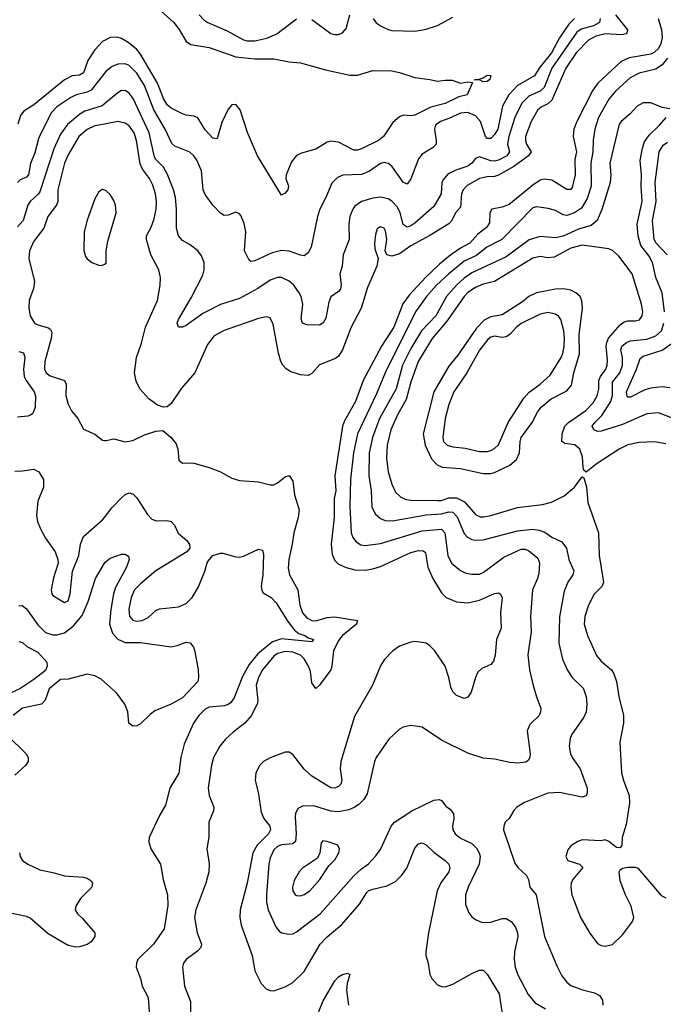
# Model space of a CAD drawing. Header units: inches. Extents: x 1682530 to 1839546, y 640742 to 791647.
# Tile 305 of 656: x 1739555 to 1742936, y 703314 to 708484. Entities that reach past the tile are written whole.
import ezdxf

# ---------------------------------------------------------------- set-up
doc = ezdxf.new("R2010")
doc.units = ezdxf.units.IN
doc.header["$MEASUREMENT"] = 0
doc.layers.add('B7730', color=7, linetype='Continuous')
doc.layers.add('B7740', color=7, linetype='Continuous')

msp = doc.modelspace()

# ---------------------------------------------------------------- linework, layer by layer
at = {"layer": 'B7730', "color": 5}
for points, elevation in [([(1740000, 708374.4), (1739990, 708369), (1739950, 708326.2), (1739913.8, 708270), (1739890, 708205.7), (1739870, 708192.7), (1739830, 708188.9), (1739790, 708168.9), (1739630, 708037.6), (1739576.4, 708003.6), (1739559.6, 707980.4), (1739545.3, 707934.7)], 620), ([(1740000, 708202.6), (1739930, 708114.1), (1739910, 708104.1), (1739850.9, 708089.1), (1739823.8, 708076.2), (1739750, 708026.3), (1739722.8, 707997.2), (1739654.9, 707865.1), (1739635.1, 707784.9), (1739611, 707729), (1739602, 707670), (1739590, 707656.8), (1739557.5, 707642.5), (1739543, 707630)], 640), ([(1740000, 708042.3), (1739987.8, 708032.2), (1739896.6, 708003.4), (1739871.7, 707988.3), (1739806.3, 707933.7), (1739770, 707883.7), (1739733.8, 707806.2), (1739660.3, 707579.7), (1739652.5, 707567.5), (1739610.9, 707530), (1739597.5, 707510), (1739574, 707430), (1739543.9, 707396.1)], 660), ([(1740000, 707936.1), (1739950, 707927.1), (1739910, 707908.2), (1739865.5, 707870), (1739810, 707775.3), (1739790.5, 707730), (1739756.2, 707590), (1739755.2, 707530), (1739749, 707510), (1739702.6, 707450), (1739682.4, 707390), (1739630, 707322), (1739606.9, 707270), (1739602.6, 707230), (1739632.5, 707110), (1739628, 707072), (1739604.4, 707010), (1739602.5, 706970), (1739609.3, 706930), (1739633.7, 706890), (1739650, 706881.1), (1739706.2, 706866.2), (1739717.4, 706857.4), (1739723.7, 706843.7), (1739719.8, 706810), (1739687.4, 706690), (1739685.9, 706650), (1739695, 706630), (1739714.3, 706614.3), (1739790.3, 706590), (1739799, 706570), (1739798.3, 706510), (1739810, 706466), (1739826.7, 706430), (1739860.4, 706390), (1739890, 706334.8), (1739950, 706308), (1739990, 706276.4), (1740000, 706275.2)], 680), ([(1740000, 707589.8), (1739990, 707593.3), (1739970, 707579.6), (1739950, 707542.9), (1739910, 707432.3), (1739894, 707370), (1739892.6, 707272.6), (1739901.1, 707241.1), (1739909.3, 707229.3), (1739934.9, 707210), (1739970, 707195), (1739986.2, 707193.8), (1740000, 707201.1)], 720), ([(1739550, 706742.5), (1739574.4, 706734.4), (1739581.6, 706710), (1739575.1, 706650), (1739579.3, 706610), (1739588.9, 706588.9), (1739631.8, 706530), (1739638.7, 706510), (1739636.4, 706450), (1739623.7, 706416.3), (1739612.7, 706407.3), (1739597, 706403), (1739543.2, 706396.8)], 660), ([(1739530, 706113.7), (1739570, 706115), (1739630, 706124.5), (1739656.1, 706110), (1739679.7, 706070), (1739680.6, 706030), (1739650, 705956), (1739643.2, 705883.2), (1739649, 705850), (1739663.6, 705810), (1739690, 705762.4), (1739742, 705690), (1739755.8, 705650), (1739756.4, 705630), (1739733.4, 705553.4), (1739721.1, 705490), (1739723.7, 705470), (1739730, 705460.5), (1739790, 705424.2), (1739810, 705433.4), (1739820.4, 705470), (1739832.1, 705587.9), (1739866, 705670), (1739873.7, 705730), (1739889.7, 705770), (1739990, 705858.5), (1740000, 705871.2)], 660), ([(1739550, 705406.8), (1739568.2, 705408.2), (1739590, 705391.3), (1739650, 705306.2), (1739690, 705266.2), (1739730, 705254.2), (1739750, 705254.7), (1739790, 705265.5), (1739838.6, 705301.4), (1739883.6, 705356.4), (1739914.7, 705430), (1739953.2, 705550), (1740000, 705630.1)], 640), ([(1739550, 705218.8), (1739570, 705214), (1739593.1, 705193.1), (1739650, 705163.1), (1739697.2, 705110), (1739698.6, 705090), (1739690, 705067.8), (1739630, 705020.1), (1739556.3, 704970), (1739510, 704949.5)], 620), ([(1740000, 705006.6), (1739982.4, 705022.4), (1739950, 705039.2), (1739910, 705048.3), (1739810, 705021), (1739770, 705019.8), (1739709.4, 704970), (1739688.2, 704911.8), (1739670, 704890.9), (1739570, 704868.8), (1739521.3, 704830)], 640), ([(1739487.7, 704730), (1739589.1, 704630), (1739599.6, 704610), (1739600.2, 704590), (1739587.4, 704570), (1739530, 704516.9)], 640), ([(1739554, 704110), (1739558.3, 704090), (1739570.3, 704070), (1739597, 704050), (1739660.1, 704019.9), (1739730, 704006.8), (1739790, 703989.3), (1739890, 703981.7), (1739910, 703976.5), (1739930, 703962), (1739937.6, 703950), (1739934.9, 703930), (1739875.3, 703870), (1739850.4, 703830), (1739846, 703810), (1739859.1, 703790), (1739885.7, 703765.7), (1739950.4, 703690.4), (1739950.4, 703670), (1739930, 703642.4), (1739910, 703628.6), (1739870, 703615.8), (1739850, 703615), (1739810, 703623.5), (1739704.2, 703684.2), (1739610, 703766.3), (1739590, 703774.7), (1739490, 703797.2)], 640)]:
    msp.add_lwpolyline(points, dxfattribs=dict(at, elevation=elevation))
at = {"layer": 'B7740', "color": 5}
for points, elevation in [([(1740283.2, 708543.2), (1740365, 708470), (1740393.3, 708433.3), (1740430.1, 708370.1), (1740453.8, 708353.8), (1740550, 708338.8), (1740690.8, 708289.2), (1740790, 708277.8), (1740890, 708278.5), (1740970, 708263.5), (1741030, 708258), (1741160.8, 708220.8), (1741290, 708192.4), (1741330, 708193.6), (1741410, 708216.5), (1741510, 708214.9), (1741550, 708206.7), (1741630, 708180.5), (1741710, 708170.4), (1741750, 708160.7), (1741790, 708166.8), (1741826.4, 708166.4), (1741870, 708151.3), (1741910, 708158), (1741934, 708154), (1741906, 708090), (1741861.6, 708078.4), (1741790, 708043.5), (1741715.2, 708024.8), (1741630, 707983.6), (1741610, 707979.6), (1741570, 707982), (1741550, 707974.5), (1741515.6, 707944.4), (1741466.7, 707870), (1741439.6, 707850), (1741350, 707806), (1741330, 707799.5), (1741310, 707799.8), (1741230, 707840.4), (1741190, 707847), (1741170, 707840.2), (1741110, 707803.7), (1741036.3, 707783.7), (1741010, 707771.2), (1740982.3, 707737.7), (1740954.3, 707670), (1740952.4, 707650), (1740967.9, 707610), (1740963.2, 707590), (1740950, 707574), (1740930, 707562), (1740803.7, 707770), (1740752.2, 707892.2), (1740712.8, 708010), (1740690, 708038.7), (1740670, 708036.3), (1740650, 708014.5), (1740616.4, 707943.6), (1740594.3, 707865.7), (1740590, 707858.4), (1740570, 707862.2), (1740530, 707905.6), (1740490, 707968.4), (1740470, 707977.2), (1740430, 707982.2), (1740410, 707990.6), (1740350, 708019.2), (1740330, 708037.3), (1740310.5, 708070.5), (1740279.2, 708150), (1740190, 708302.6), (1740170, 708328.3), (1740130, 708361.7), (1740090, 708385), (1740067.2, 708392.8), (1740030, 708390.6), (1740000, 708374.4)], 620), ([(1742685.2, 708510), (1742748.8, 708430), (1742744.3, 708415.7), (1742740.7, 708410), (1742716, 708404), (1742630, 708409.9), (1742581.9, 708398.1), (1742542.9, 708377.1), (1742477.7, 708310), (1742424.2, 708230), (1742350, 708061.5), (1742330, 708041.9), (1742295.2, 708024.8), (1742277.6, 708010), (1742241.3, 707950), (1742211.5, 707870), (1742211.5, 707850), (1742218.1, 707830), (1742241.4, 707790), (1742228.6, 707770), (1742150, 707712.5), (1742070, 707667.2), (1742050, 707660.1), (1742010, 707659.1), (1741970.4, 707649.6), (1741906, 707614), (1741884.1, 707590), (1741876.1, 707570), (1741870, 707499.3), (1741844.3, 707470), (1741825.1, 707430), (1741810, 707412.7), (1741710, 707350.5), (1741610, 707296.6), (1741550, 707255.4), (1741510, 707242.2), (1741483.7, 707250), (1741475.8, 707270), (1741483.5, 707330), (1741475.9, 707375.9), (1741470, 707389.6), (1741450, 707396.9), (1741433.5, 707386.5), (1741423.4, 707356.6), (1741419.1, 707310), (1741421.3, 707281.3), (1741437.6, 707230), (1741430.3, 707190.3), (1741382.7, 707077.4), (1741349.5, 706970), (1741294.5, 706865.5), (1741250.1, 706750), (1741230, 706717.5), (1741214.8, 706705.2), (1741130, 706672.4), (1741090, 706627.1), (1741070, 706615.6), (1741030, 706619.8), (1740976.3, 706636.3), (1740952.3, 706652.3), (1740938, 706670), (1740927.2, 706690), (1740914, 706734), (1740886.3, 706886.3), (1740870, 706918.4), (1740850, 706923.5), (1740810, 706914.8), (1740630, 706852.9), (1740576.2, 706823.8), (1740541.2, 706778.8), (1740474.3, 706630), (1740404.2, 706550), (1740350, 706469.3), (1740330, 706452.3), (1740310, 706449.4), (1740279.6, 706459.6), (1740234, 706494), (1740186.2, 706546.2), (1740166.5, 706586.5), (1740158.9, 706630), (1740169, 706710), (1740194.5, 706785.5), (1740215.6, 706870), (1740279.1, 707010), (1740292.9, 707090), (1740294, 707130), (1740285.3, 707170), (1740243.4, 707250), (1740220.8, 707330), (1740220.6, 707350), (1740245.4, 707394.6), (1740260.7, 707439.3), (1740271.2, 707490), (1740273.3, 707530), (1740269, 707570), (1740254.8, 707614.8), (1740236.4, 707650), (1740199.5, 707699.5), (1740187.4, 707727.4), (1740168.7, 707850), (1740156.3, 707890), (1740130, 707927.3), (1740110, 707941.1), (1740070, 707948.8), (1740000, 707936.1)], 680), ([(1740497.8, 708510), (1740522.9, 708482.9), (1740543.1, 708470), (1740645.7, 708425.7), (1740730, 708378.9), (1740750, 708373.6), (1740790, 708373.2), (1740853.4, 708386.6), (1740906.6, 708410), (1741010, 708489.1)], 640), ([(1741090, 708485.3), (1741190, 708412), (1741210, 708405.7), (1741230, 708407), (1741250, 708415.8), (1741270, 708438), (1741289, 708510)], 640), ([(1742470, 708490.4), (1742439.8, 708460.1), (1742391, 708389), (1742348.8, 708310), (1742284.4, 708230), (1742259.2, 708190), (1742170, 708138.9), (1742124.8, 708090), (1742090.5, 708030), (1742067.4, 707910), (1742050, 707881), (1742034.5, 707865.5), (1742030, 707861.1), (1742010, 707860.7), (1742001.7, 707870), (1741975.3, 707950), (1741950, 707979.7), (1741910, 707996.8), (1741870, 707994.2), (1741810, 707965.4), (1741764.9, 707950), (1741740.1, 707930), (1741734.5, 707910), (1741743.5, 707850), (1741742.2, 707830), (1741727, 707812.9), (1741670, 707778.9), (1741650, 707754.2), (1741610, 707649.4), (1741590, 707620.5), (1741570, 707631.1), (1741510, 707715), (1741490, 707729.8), (1741470, 707733.8), (1741450, 707729.8), (1741391.9, 707688.1), (1741350, 707671.6), (1741253, 707667), (1741224, 707656), (1741194.1, 707625.9), (1741162.7, 707550), (1741131.5, 707490), (1741118.9, 707450), (1741086.7, 707290), (1741070, 707259.6), (1741050, 707245.1), (1741030, 707247.2), (1740970, 707267.9), (1740930, 707271.7), (1740880.5, 707259.5), (1740790, 707217.2), (1740770, 707214.5), (1740760.8, 707220.8), (1740736.2, 707270), (1740742.4, 707370), (1740734.5, 707414.5), (1740716.6, 707456.6), (1740710, 707465.2), (1740690, 707472.7), (1740650, 707457), (1740630, 707456.2), (1740610, 707467.6), (1740570, 707509.6), (1740530, 707565.6), (1740518.8, 707590), (1740510.7, 707690), (1740485.9, 707745.9), (1740469.8, 707770), (1740448.6, 707788.6), (1740370, 707819.8), (1740353.8, 707833.8), (1740319, 707910), (1740259, 708010), (1740210, 708138.6), (1740170, 708202.8), (1740130, 708243.6), (1740110, 708252.3), (1740070, 708251.2), (1740041.5, 708238.5), (1740007.7, 708212.3), (1740000, 708202.6)], 640), ([(1742605.2, 708490), (1742601.5, 708470), (1742568.8, 708451.2), (1742505, 708435), (1742481.1, 708418.9), (1742349.7, 708230), (1742310, 708128.1), (1742290, 708109.5), (1742230, 708083.4), (1742193.4, 708046.6), (1742156.2, 707970), (1742124.6, 707870), (1742117.8, 707830), (1742127.5, 707790), (1742114.5, 707770), (1742070, 707747), (1742050, 707741.5), (1742030, 707743.1), (1741970, 707764.6), (1741950, 707755.1), (1741930.2, 707730), (1741910, 707714.9), (1741845.8, 707694.2), (1741805.9, 707674.1), (1741777.9, 707642.1), (1741772.6, 707627.4), (1741769.4, 707570), (1741730, 707503.1), (1741630, 707416.1), (1741610, 707402), (1741590, 707395.2), (1741570, 707408.4), (1741554.6, 707470), (1741539.6, 707499.6), (1741510, 707531.3), (1741490, 707543.4), (1741450, 707551.9), (1741410, 707546.8), (1741350.6, 707529.4), (1741314.9, 707505.1), (1741304.8, 707490), (1741290.1, 707449.9), (1741284.1, 707410), (1741285.1, 707330), (1741255, 707250), (1741249.4, 707190.6), (1741236.5, 707150), (1741243.6, 707090), (1741239.5, 707070), (1741230, 707056.2), (1741190, 707029.3), (1741178.5, 707001.5), (1741163.5, 706916.5), (1741150, 706893.3), (1741130, 706881), (1741062.8, 706882.8), (1741040.7, 706890), (1741033.3, 706913.3), (1741041.6, 706990), (1741033.2, 707030), (1741023.4, 707050), (1740994.8, 707090), (1740970, 707111.5), (1740930, 707129.8), (1740910, 707130.6), (1740870, 707116.5), (1740806.4, 707073.6), (1740710, 707020.5), (1740610, 706988.1), (1740517.9, 706942.1), (1740430, 706878.5), (1740410, 706869.7), (1740389.7, 706869.7), (1740382.6, 706890), (1740388.7, 706910), (1740456.3, 707023.7), (1740516.5, 707143.5), (1740524.6, 707170), (1740523.9, 707210), (1740510, 707245.1), (1740490, 707269.8), (1740450, 707301.7), (1740410, 707325.1), (1740389.9, 707349.9), (1740379.4, 707390), (1740379.5, 707490), (1740373.2, 707550), (1740362.8, 707590), (1740331.3, 707671.3), (1740310.6, 707710), (1740270, 707749.9), (1740262.8, 707762.8), (1740235.4, 707890), (1740151.5, 708070), (1740130, 708098), (1740112.4, 708110), (1740090, 708111.6), (1740070, 708100.3), (1740000, 708042.3)], 660), ([(1742909.6, 708490), (1742926.9, 708430), (1742930.4, 708390), (1742923, 708357), (1742908.7, 708331.3), (1742890, 708313.5), (1742870, 708302.7), (1742756.7, 708283.3), (1742715, 708265), (1742591.5, 708150), (1742566.1, 708113.9), (1742482, 707950), (1742465.8, 707910), (1742462, 707870), (1742479.4, 707790), (1742471.7, 707750), (1742472.7, 707670), (1742457.4, 707602.6), (1742450, 707593.3), (1742430, 707593.1), (1742350, 707642.2), (1742310, 707647), (1742290, 707641.3), (1742250, 707615.8), (1742126.1, 707513.9), (1742090, 707499.1), (1742034.4, 707490), (1742025, 707470), (1742022.8, 707417.2), (1742007.5, 707392.5), (1741961.3, 707358.7), (1741920.5, 707310), (1741870, 707284.6), (1741820.1, 707250), (1741759.7, 707200.3), (1741687.9, 707132.1), (1741601.4, 707038.6), (1741568.3, 706991.7), (1741519.7, 706870), (1741456.1, 706770), (1741359.8, 706590), (1741319.7, 706480.3), (1741261.7, 706378.3), (1741251.5, 706350), (1741210.1, 706090), (1741215.3, 706010), (1741207.6, 705970), (1741206.8, 705870), (1741191.2, 705730), (1741195.7, 705675.7), (1741210, 705645.2), (1741230, 705626.2), (1741270, 705608), (1741316.1, 705596.1), (1741370, 705593.9), (1741410, 705600.1), (1741450, 705612.6), (1741610, 705686), (1741650, 705696.8), (1741675.3, 705695.3), (1741686.2, 705686.2), (1741699.8, 705610), (1741724.6, 705550), (1741770, 705474.7), (1741795.6, 705450), (1741850, 705427.5), (1741910, 705421.5), (1741970, 705436.6), (1742050, 705472.1), (1742070, 705475.6), (1742079.3, 705470), (1742090.2, 705450), (1742081.3, 705370), (1742084.3, 705290), (1742059, 705230), (1742052, 705148), (1742044.1, 705115.9), (1742030, 705099.2), (1741982.8, 705077.2), (1741962.6, 705057.5), (1741949.1, 705030), (1741927.4, 704952.6), (1741910, 704927.3), (1741890, 704919.5), (1741850, 704935.6), (1741830, 704955.1), (1741819.2, 704979.2), (1741809.8, 705030), (1741790, 705089.5), (1741735.1, 705170), (1741710, 705197.4), (1741690, 705209.7), (1741670, 705214.2), (1741630, 705218.5), (1741610, 705216), (1741550, 705195.6), (1741514.9, 705170), (1741470, 705122.4), (1741450, 705091.8), (1741409.2, 704990), (1741313.9, 704826.1), (1741242.1, 704590), (1741237.7, 704550), (1741246.9, 704490), (1741241.4, 704470), (1741230, 704458.6), (1741210, 704449.9), (1741190, 704451.2), (1741090, 704512.8), (1741049, 704549), (1740990, 704625.4), (1740970, 704638.3), (1740950, 704637.4), (1740870, 704608.1), (1740836.2, 704590), (1740816.1, 704570), (1740796, 704530), (1740791.8, 704490), (1740807.8, 704427.8), (1740823.6, 704323.6), (1740838.4, 704290), (1740869.5, 704250), (1740872.3, 704230), (1740861.8, 704210), (1740801.7, 704150), (1740779.4, 704110), (1740750.6, 703950), (1740712.5, 703810), (1740711.4, 703770), (1740717.8, 703730), (1740775.8, 703570), (1740790.2, 703490), (1740823.1, 703423.1), (1740850, 703394.9), (1740870, 703386.7), (1740890, 703386), (1740950, 703406), (1740990, 703429.2), (1741050, 703485.8), (1741133.8, 703630), (1741170, 703668.1), (1741247.2, 703732.8), (1741339.3, 703840.7), (1741378.3, 703901.7), (1741390, 703911.8), (1741410, 703919), (1741484.4, 703935.6), (1741530, 703959.8), (1741560.6, 703990), (1741588.5, 704030), (1741630, 704134.4), (1741650, 704156.4), (1741670, 704162.4), (1741690, 704152.2), (1741732, 704112), (1741790.2, 704070), (1741809, 704050), (1741815.2, 704030), (1741809.2, 704010), (1741767.6, 703952.4), (1741748, 703910), (1741701.8, 703690), (1741687.7, 703590), (1741688.9, 703570), (1741701.1, 703530), (1741710.3, 703470.3), (1741720.4, 703450), (1741750, 703416.3), (1741770, 703408), (1741790, 703406.4), (1741830, 703419.5), (1741930, 703477), (1741970, 703493.7), (1741990, 703494.4), (1742010, 703473), (1742074, 703370), (1742090, 703264)], 720), ([(1741412.6, 708490), (1741427.9, 708467.9), (1741454.4, 708450), (1741490, 708432.6), (1741510, 708427.9), (1741630, 708423.2), (1741690, 708434.7), (1741750, 708453), (1741830, 708496.9)], 640), ([(1742957.6, 708282.4), (1742930, 708247.7), (1742896.5, 708223.5), (1742810, 708202.5), (1742761.7, 708178.3), (1742686.7, 708110), (1742650, 708066.2), (1742596.1, 707970), (1742575.7, 707910), (1742567.6, 707852.4), (1742566.4, 707790), (1742555.8, 707730), (1742556.8, 707610), (1742535.5, 707544.5), (1742505.7, 707494.3), (1742470, 707469.9), (1742430, 707456.5), (1742410, 707459.4), (1742370, 707481.5), (1742332, 707492), (1742270, 707501), (1742250, 707496.2), (1742088.6, 707330), (1742009.8, 707290.2), (1741954.8, 707245.2), (1741890, 707217), (1741809.6, 707150), (1741744.2, 707090), (1741692.3, 707030), (1741634.5, 706950), (1741475.2, 706630), (1741430, 706519.8), (1741329.6, 706310), (1741308.1, 706210), (1741292.9, 706070), (1741290.1, 705930.1), (1741296.1, 705790), (1741304.5, 705764.5), (1741321.9, 705741.9), (1741347.3, 705727.3), (1741370, 705723.7), (1741450, 705734.7), (1741670, 705800.1), (1741770, 705809.5), (1741789.2, 705789.2), (1741804.5, 705670), (1741824.1, 705630), (1741870, 705592.2), (1741898.8, 705578.8), (1741930, 705572), (1741970, 705573.5), (1741990, 705581), (1742097.7, 705662.3), (1742190, 705704.1), (1742210, 705704.5), (1742230, 705695.9), (1742277, 705657), (1742284.8, 705630), (1742282.8, 705577.2), (1742275.9, 705550), (1742249.3, 705490), (1742239, 705350), (1742241.8, 705270), (1742225.2, 705150), (1742233, 705070), (1742250, 704994.8), (1742269.2, 704929.2), (1742293.1, 704870), (1742291.6, 704850), (1742283.1, 704830), (1742235.6, 704784.4), (1742221.1, 704750), (1742237.3, 704630), (1742235.3, 704610), (1742226.1, 704593.9), (1742213.7, 704586.3), (1742170, 704579.7), (1742130, 704583.5), (1742050, 704601.8), (1741990, 704607.1), (1741910, 704632.5), (1741770, 704701.7), (1741670, 704769.7), (1741610, 704778), (1741570, 704769.7), (1741550, 704759.7), (1741493.7, 704706.3), (1741427.9, 704610), (1741419.1, 704590), (1741380.2, 704419.8), (1741363.6, 704390), (1741336, 704364), (1741312.5, 704347.5), (1741284.5, 704335.5), (1741230, 704324.5), (1741190, 704327.9), (1741106, 704354), (1741043.7, 704356.3), (1741016.7, 704343.3), (1741004.2, 704315.8), (1741001.5, 704298.5), (1741008.1, 704210), (1741004.7, 704170), (1740990, 704157), (1740930, 704151.5), (1740910, 704143.2), (1740890, 704125.3), (1740870, 704083.6), (1740863.3, 704050), (1740851.6, 703890), (1740851.7, 703850), (1740859.7, 703810), (1740900.9, 703720.9), (1740918.2, 703698.2), (1740930.8, 703690), (1740970, 703682.3), (1740990, 703684.2), (1741010, 703694.3), (1741133, 703790), (1741310, 703989.2), (1741350, 704026.5), (1741387.2, 704052.8), (1741426.2, 704093.8), (1741452.8, 704130), (1741506.9, 704250), (1741524.7, 704270), (1741615.1, 704330), (1741730, 704386.4), (1741758, 704390), (1741770, 704384), (1741794.5, 704354.5), (1741818, 704338), (1741834.2, 704314.2), (1741835.8, 704290), (1741829.4, 704250), (1741831.1, 704230), (1741842.2, 704210), (1741870, 704186.8), (1741930, 704158.3), (1741954.5, 704134.5), (1741969, 704109), (1741973.7, 704090), (1741968.2, 704050), (1741910.2, 703930), (1741897.4, 703890), (1741897.7, 703837.7), (1741914.8, 703794.8), (1741930, 703774.4), (1741950, 703759.5), (1741984.7, 703744.7), (1742030, 703746.2), (1742090, 703764.3), (1742110, 703764.1), (1742137.3, 703750), (1742158.8, 703718.8), (1742169.4, 703690), (1742171.5, 703670), (1742153.6, 703590), (1742152.4, 703550), (1742158.2, 703510), (1742172.6, 703470), (1742225.3, 703365.3), (1742262.8, 703322.9), (1742316.9, 703290)], 740), ([(1742970, 708015.3), (1742930, 708023), (1742870, 708047.1), (1742830, 708048), (1742798.3, 708030), (1742762, 707990), (1742714.3, 707950), (1742704.6, 707935.4), (1742655.3, 707730), (1742661, 707670), (1742657.3, 707630), (1742612.3, 707487.7), (1742588.8, 707430), (1742556.7, 707403.3), (1742490, 707383.7), (1742410, 707347.2), (1742370, 707339.6), (1742290, 707345.9), (1742231.6, 707328.4), (1742110, 707239.1), (1741930, 707154.3), (1741890, 707126.4), (1741849.6, 707090.4), (1741796.6, 707030), (1741741.5, 706930), (1741665.3, 706850), (1741610, 706758.5), (1741565.7, 706670), (1741533.6, 706546.4), (1741446, 706390), (1741408.8, 706290), (1741390.1, 706210), (1741388.7, 706088.7), (1741401.3, 706010), (1741405.7, 705925.7), (1741421.6, 705890), (1741450, 705864.7), (1741474.5, 705854.5), (1741512.6, 705852.6), (1741690, 705883.8), (1741770, 705889.4), (1741810, 705899.9), (1741830, 705898.6), (1741853.6, 705873.6), (1741890, 705786.5), (1741907.6, 705767.6), (1741930, 705755.3), (1741950, 705751.3), (1741990, 705753.8), (1742170, 705801.2), (1742250, 705808.4), (1742284.2, 705804.2), (1742314.1, 705794.1), (1742350, 705767.9), (1742402.5, 705742.5), (1742426.9, 705710), (1742439.2, 705650), (1742466.5, 705590), (1742461.6, 705570), (1742433.7, 705530), (1742415.6, 705484.4), (1742391.2, 705348.8), (1742387, 705210), (1742407.2, 705127.2), (1742430.9, 705070.9), (1742457.4, 705030), (1742514.3, 704974.3), (1742530.1, 704930.1), (1742534.2, 704890), (1742530.1, 704849.9), (1742518, 704822), (1742454.4, 704730), (1742446.2, 704710), (1742441.2, 704670), (1742448.2, 704630), (1742456.5, 704610), (1742499.1, 704550), (1742535.2, 704450), (1742536, 704424), (1742530.2, 704409.8), (1742510, 704402.7), (1742390, 704426), (1742330, 704423.8), (1742206.2, 704373.8), (1742167.3, 704350), (1742150, 704332.7), (1742125.5, 704290), (1742106, 704270), (1742097.6, 704250), (1742097, 704230), (1742155.6, 704055.6), (1742172.2, 704032.2), (1742217.7, 703990), (1742228.1, 703970), (1742234.3, 703930), (1742268.8, 703888.8), (1742311.9, 703670), (1742376.3, 703516.3), (1742403.6, 703463.6), (1742428.5, 703430), (1742450, 703413.7), (1742510.7, 703390), (1742575.3, 703375.3), (1742600, 703360), (1742615.8, 703335.8), (1742619, 703310)], 760), ([(1742942.4, 706950), (1742929.4, 707050), (1742897, 707130), (1742879.1, 707210), (1742862.1, 707242.1), (1742817.9, 707297.9), (1742803.1, 707350), (1742799.3, 707410), (1742825, 707530), (1742819.2, 707610), (1742821.7, 707670), (1742815.2, 707744.8), (1742826.3, 707810), (1742837.1, 707842.9), (1742861.9, 707878.1), (1742916.8, 707930), (1742951.6, 707970)], 760), ([(1742955.8, 707250), (1742899, 707310), (1742888.2, 707330), (1742879.6, 707430), (1742898.7, 707530), (1742893.7, 707630), (1742915, 707790), (1742935.4, 707824.6), (1742958.2, 707841.8)], 740), ([(1740000, 707201.1), (1740010, 707206.4), (1740009.1, 707270), (1740018, 707322), (1740062.2, 707470), (1740058.2, 707510), (1740050, 707535.1), (1740030, 707566.3), (1740010, 707586.3), (1740000, 707589.8)], 720), ([(1742950, 706256.5), (1742890, 706268.4), (1742810, 706265), (1742750, 706251.7), (1742703.6, 706230), (1742583, 706150), (1742530, 706108), (1742519, 706119), (1742514.5, 706134.5), (1742511, 706189), (1742498, 706230), (1742471.4, 706251.4), (1742418.6, 706258.6), (1742403.5, 706270), (1742404, 706310), (1742418.5, 706350), (1742438.5, 706370), (1742528.3, 706431.7), (1742566.9, 706473.1), (1742588.2, 706510), (1742596.5, 706543.5), (1742597.9, 706590), (1742605.5, 706610), (1742633.7, 706650), (1742640.9, 706670), (1742643.7, 706696.3), (1742636.7, 706770), (1742639.3, 706790), (1742648.8, 706811.2), (1742710, 706881.4), (1742730, 706897.1), (1742750, 706903.5), (1742790, 706902.9), (1742811, 706909), (1742825.3, 706930), (1742828.8, 706950), (1742821.6, 706990), (1742773.3, 707150), (1742701.9, 707241.9), (1742670, 707272.2), (1742650, 707281.4), (1742510, 707299.9), (1742450, 707285.1), (1742363.2, 707236.8), (1742330, 707234.5), (1742290, 707240.6), (1742250, 707232.8), (1742050.1, 707109.9), (1741990, 707096.3), (1741950, 707078.6), (1741910, 707050.9), (1741890, 707030.4), (1741798.5, 706901.5), (1741722.4, 706810), (1741647.7, 706690), (1741610, 706580.9), (1741586.1, 706490), (1741539.2, 706410), (1741505.3, 706330), (1741484.6, 706250), (1741481.2, 706181.2), (1741490.1, 706110), (1741510, 706044.9), (1741530, 706003.2), (1741556.9, 705976.9), (1741584.4, 705964.4), (1741610, 705960.7), (1741750, 705959.2), (1741770, 705960.3), (1741810, 705973.8), (1741850, 705974.2), (1741892.3, 705952.3), (1741950, 705886.2), (1741974.4, 705874.4), (1741993.4, 705873.4), (1742030, 705880.4), (1742170, 705922.3), (1742301.6, 705938.3), (1742348.7, 705951.3), (1742415.9, 705984.1), (1742469.6, 706030), (1742510, 706084.7), (1742518, 706078), (1742532, 706032), (1742540.2, 705950), (1742595.6, 705790), (1742598.9, 705670), (1742621, 705530), (1742614, 705510), (1742572.4, 705467.6), (1742543, 705410), (1742523.8, 705350), (1742520.6, 705310), (1742538.6, 705250), (1742585.1, 705145.1), (1742610, 705115.8), (1742663.2, 705070), (1742676.2, 705050), (1742690.2, 705010), (1742702.8, 704930), (1742726.9, 704830), (1742726.5, 704790), (1742707.4, 704690), (1742716.9, 704530), (1742726.5, 704490), (1742756.1, 704410), (1742758.6, 704370), (1742741.1, 704258.9), (1742719.1, 704190), (1742718.8, 704150), (1742710, 704135.3), (1742690, 704137.2), (1742650, 704169.2), (1742630, 704177.2), (1742607.7, 704172.3), (1742510, 704178), (1742486.8, 704170), (1742450, 704146), (1742434.2, 704125.8), (1742424.4, 704090), (1742434, 704070), (1742496, 704050), (1742512.5, 704032.5), (1742461.5, 703970), (1742451.6, 703950), (1742450.3, 703930), (1742455.6, 703890), (1742501.3, 703770), (1742550, 703687.3), (1742590, 703633.4), (1742610, 703623.8), (1742630, 703620.5), (1742670, 703627.7), (1742721.2, 703678.8), (1742774, 703750), (1742781.2, 703770), (1742767.3, 703830), (1742737.6, 703890), (1742710, 703962), (1742703.7, 704010), (1742710, 704021), (1742722, 704030), (1742750, 704034.9), (1742790, 704034.6), (1742802.8, 704030), (1742925.3, 703885.3), (1742950, 703873)], 780), ([(1743047.5, 706367.5), (1742910, 706420.8), (1742850, 706414), (1742721.7, 706358.3), (1742610, 706322.8), (1742590, 706322.7), (1742571.5, 706330), (1742562.2, 706350), (1742575.7, 706370), (1742613.9, 706406.1), (1742660.8, 706479.2), (1742670, 706510.8), (1742670, 706580.9), (1742707.4, 706630), (1742721.1, 706670), (1742721.1, 706710), (1742712.2, 706750), (1742718.8, 706770), (1742742.3, 706790), (1742761.5, 706798.5), (1742850, 706806.9), (1742896.3, 706823.7), (1742926.1, 706850), (1742938.8, 706890)], 760), ([(1742970.6, 706550.6), (1742930, 706556.7), (1742869.7, 706550.3), (1742839.4, 706540.6), (1742763, 706503), (1742750, 706502.4), (1742746.4, 706506.4), (1742742, 706530), (1742795.6, 706650), (1742814.1, 706705.9), (1742830, 706716.6), (1742930, 706749.2), (1742978, 706782)], 740), ([(1740000, 706275.2), (1740010, 706274), (1740050, 706283.8), (1740110, 706268.2), (1740150, 706275.3), (1740210, 706303.8), (1740270, 706323.8), (1740307.1, 706327.1), (1740350, 706290.7), (1740376.7, 706256.7), (1740386.4, 706230), (1740390.7, 706170.7), (1740410, 706154.8), (1740430, 706158), (1740470, 706155.3), (1740550, 706133.4), (1740609.5, 706110.5), (1740670, 706076.9), (1740710, 706064.9), (1740810, 706058.4), (1740870, 706041.3), (1740890, 706042), (1740910, 706052.2), (1740950, 706084.4), (1740970, 706090.4), (1740990, 706061), (1740998.7, 705990), (1741022.7, 705910), (1741018.3, 705870), (1740994.3, 705790), (1740986.2, 705730), (1740968.3, 705650), (1740965, 705605), (1740972.7, 705570), (1741017, 705490), (1741027.2, 705410), (1741040.7, 705370), (1741063.4, 705343.4), (1741090.1, 705330.1), (1741110, 705328.6), (1741170, 705345.7), (1741210, 705349.1), (1741330.2, 705330), (1741324.2, 705310), (1741250.1, 705250), (1741230, 705223.7), (1741203.5, 705170), (1741195.3, 705090), (1741188.7, 705071.3), (1741130, 704989.7), (1741110, 704972.2), (1741090, 705003), (1741082.5, 705062.5), (1741072.7, 705090), (1741050, 705129.1), (1741030, 705147.7), (1740990, 705163.4), (1740950, 705167), (1740910, 705156.7), (1740890, 705141.5), (1740831.4, 705070), (1740810.1, 705030), (1740798, 704990), (1740805.9, 704910), (1740802.5, 704890), (1740770.8, 704829.2), (1740738.5, 704790), (1740676.5, 704743.5), (1740635, 704705), (1740607.2, 704670), (1740573.8, 704610), (1740563, 704570), (1740545.4, 704450), (1740550.2, 704410), (1740575.4, 704350), (1740572.9, 704330), (1740549.2, 704270), (1740548.2, 704191.8), (1740538.5, 704130), (1740550, 704052), (1740548.8, 704010), (1740533.5, 703950), (1740480.8, 703810), (1740473.5, 703770), (1740486.7, 703690), (1740509.3, 703630), (1740507.3, 703612.7), (1740490, 703594.5), (1740430.3, 703550), (1740415.6, 703530), (1740410.2, 703510), (1740420.6, 703410), (1740451.9, 703330), (1740451.1, 703210)], 680), ([(1740000, 705871.2), (1740039.2, 705920.8), (1740090, 705972.9), (1740110, 705990.3), (1740130, 705999.5), (1740150, 705994), (1740170, 705974), (1740226.2, 705886.2), (1740250, 705862), (1740273.1, 705853.1), (1740330, 705855.3), (1740350.6, 705850), (1740368.4, 705830), (1740387.9, 705787.9), (1740433.4, 705750), (1740447.9, 705727.9), (1740448, 705710), (1740433.4, 705690), (1740270.3, 705590), (1740190, 705522.6), (1740159, 705490), (1740141.1, 705450), (1740128.7, 705388.7), (1740132.1, 705352.1), (1740150, 705331.7), (1740170, 705325.6), (1740199.3, 705330), (1740230, 705345.8), (1740270, 705381.7), (1740288.9, 705391.1), (1740390, 705400.7), (1740430, 705418.6), (1740460.8, 705450), (1740494.4, 705505.6), (1740527.8, 705587.8), (1740542, 705638), (1740570, 705670.5), (1740610, 705683), (1740622.5, 705682.5), (1740690, 705663), (1740710, 705662.4), (1740730, 705667), (1740810, 705704.4), (1740830, 705698.8), (1740835.3, 705675.3), (1740831.9, 705570), (1740822.9, 705510), (1740826.6, 705486.6), (1740834.6, 705474.6), (1740876, 705450), (1740903.2, 705423.2), (1740964, 705324), (1740998.8, 705278.8), (1741021.8, 705261.8), (1741053.4, 705250), (1741070, 705238), (1741098, 705230), (1741090, 705217.2), (1740930, 705233.2), (1740882.9, 705217.1), (1740805.4, 705154.6), (1740760.6, 705099.4), (1740725.1, 705034.9), (1740679.2, 704920.8), (1740662, 704898), (1740650, 704888.4), (1740630, 704881.9), (1740550, 704874), (1740530, 704863.5), (1740496.1, 704830), (1740467.5, 704790), (1740419.7, 704680.3), (1740401.2, 704610), (1740391.5, 704528.5), (1740343.2, 704450), (1740320.6, 704359.4), (1740290, 704306), (1740234.4, 704190), (1740232.8, 704167.2), (1740243.7, 704130), (1740294.6, 704050), (1740308.2, 703970), (1740332, 703890), (1740334, 703834), (1740314.6, 703710), (1740257.8, 703630), (1740175.5, 703550), (1740168.2, 703530), (1740167.3, 703510), (1740190.2, 703450), (1740199, 703410), (1740230.2, 703350), (1740244.6, 703150)], 660), ([(1740000, 705630.1), (1740003.7, 705636.3), (1740030, 705656.3), (1740090, 705677.8), (1740110, 705678.7), (1740127.3, 705667.3), (1740130.2, 705650), (1740115.9, 705610), (1740057.6, 705502.4), (1740047.4, 705470), (1740033.3, 705386.7), (1740027, 705310), (1740042.4, 705262.4), (1740070.7, 705230.7), (1740110, 705214), (1740190, 705213.5), (1740350, 705192), (1740382, 705198), (1740430, 705216), (1740450, 705212.9), (1740467.6, 705190), (1740473, 705173), (1740492.8, 705072.8), (1740494.7, 705030), (1740490, 705009.8), (1740410, 704923.9), (1740350, 704889.9), (1740264.8, 704855.2), (1740241.4, 704838.6), (1740190, 704787.6), (1740170, 704776.2), (1740150, 704774.5), (1740128, 704790), (1740122.4, 704850), (1740107.8, 704890), (1740063.5, 704950), (1740000, 705006.6)], 640), ([(1741113.6, 703246.4), (1741150, 703332.2), (1741210, 703438), (1741230, 703459), (1741250, 703471), (1741277.7, 703477.8), (1741290.2, 703470.2), (1741276.2, 703423.8), (1741272.4, 703390), (1741282.4, 703310)], 680)]:
    msp.add_lwpolyline(points, dxfattribs=dict(at, elevation=elevation))
for points, elevation in [([(1741990, 708158), (1741970, 708168), (1741946, 708166), (1741946, 708170), (1741969, 708171), (1741990, 708178), (1742010, 708193), (1742030.6, 708190.6), (1742024.7, 708170), (1742010, 708159)], 620), ([(1742411, 707071), (1742369.3, 707069.3), (1742270.4, 707049.6), (1742230.2, 707030), (1742196.6, 707003.4), (1742090, 706935.2), (1742030, 706923.4), (1741994.3, 706905.7), (1741955.2, 706864.8), (1741856.5, 706723.5), (1741810, 706665.2), (1741730, 706530.8), (1741674.7, 706310), (1741685.5, 706250), (1741718, 706178), (1741747.5, 706147.5), (1741775, 706135), (1741870, 706128.2), (1741990, 706101.4), (1742030, 706101), (1742050, 706106.2), (1742130, 706145.7), (1742164.8, 706175.2), (1742180.5, 706210), (1742184, 706270), (1742189.9, 706290), (1742247.5, 706370), (1742275.7, 706424.3), (1742294.7, 706450), (1742347.4, 706492.6), (1742430, 706535), (1742454.2, 706565.8), (1742466.2, 706630), (1742495.2, 706730), (1742494.8, 706830), (1742511.6, 706971.6), (1742508.7, 707008.7), (1742499, 707030), (1742476, 707050), (1742450, 707063.2)], 820), ([(1742330, 706946.9), (1742290, 706938.5), (1742190, 706888.7), (1742165.3, 706870), (1742130, 706831.3), (1742110, 706818.8), (1742090, 706815.9), (1742050, 706821.9), (1742030, 706816.5), (1742014.6, 706805.4), (1741970, 706749.8), (1741904.1, 706630), (1741836.4, 706530), (1741810, 706463.6), (1741790.1, 706390), (1741777.4, 706290), (1741781.5, 706270), (1741800.3, 706250), (1741830, 706240.8), (1741894.9, 706234.9), (1741970, 706216.3), (1742010, 706217.3), (1742030, 706222.3), (1742050, 706232), (1742070, 706251.6), (1742120.2, 706370), (1742203.2, 706496.8), (1742231.9, 706528.1), (1742290, 706570.9), (1742342, 706618), (1742400.2, 706710), (1742408.8, 706731.2), (1742415.7, 706770), (1742417.7, 706810), (1742413.7, 706850), (1742397.7, 706910), (1742386.5, 706926.5), (1742370, 706938.4)], 840), ([(1741147.5, 704172.5), (1741138.4, 704161.6), (1741132.2, 704110), (1741118.9, 704081.1), (1741040.3, 704030), (1741023.6, 704010), (1740996.4, 703963.6), (1740987.5, 703930), (1740989.6, 703909.6), (1741002.7, 703890), (1741010, 703885), (1741030, 703883.5), (1741050, 703890.2), (1741078.4, 703910), (1741131.8, 703970), (1741178.5, 704041.5), (1741210, 704073.7), (1741230.8, 704110), (1741234.5, 704130), (1741227, 704150), (1741170.4, 704169.6)], 760)]:
    msp.add_lwpolyline(points, close=True, dxfattribs=dict(at, elevation=elevation))

doc.saveas('drawing.dxf')
